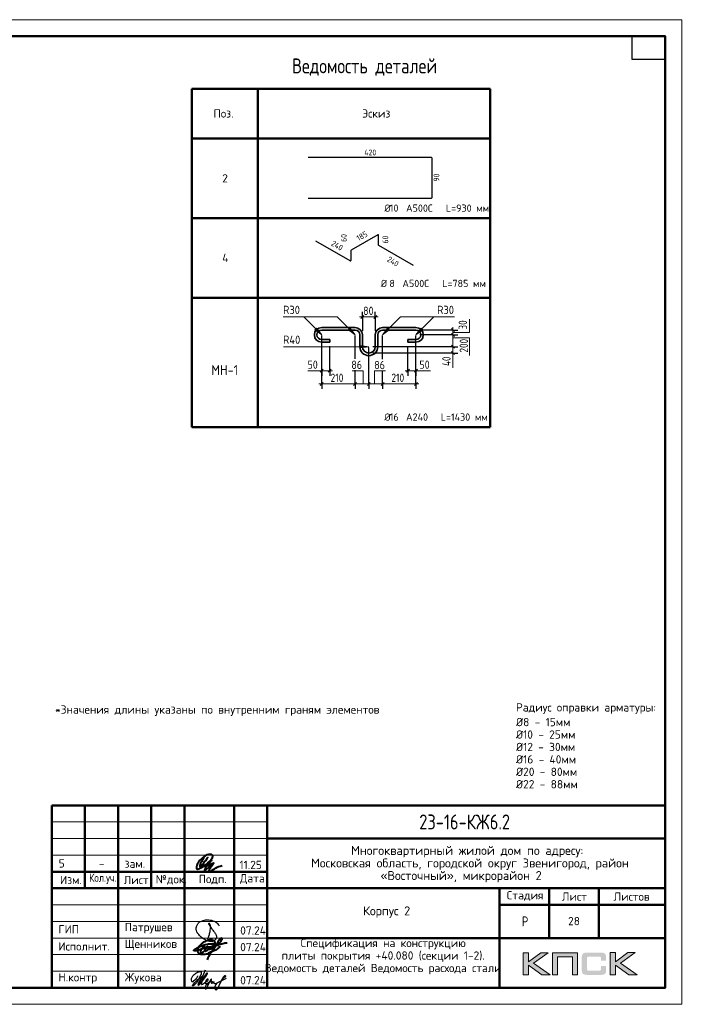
# Model space of a CAD drawing. Header units: millimetres. Extents: x 40580 to 1930067, y -240640 to 81020.
# Tile 538 of 656: x 1294848 to 1314798, y -239550 to -209850. Entities that reach past the tile are written whole.
import ezdxf

# ---------------------------------------------------------------- set-up
doc = ezdxf.new("R2010")
doc.units = ezdxf.units.MM
for name, color, linetype, lineweight in [('Standard', 7, 'Continuous', 25), ('Основная', 7, 'Continuous', 40), ('Позиционная метка номер позиции', 7, 'Continuous', 13), ('Размерная линия_ общее', 7, 'Continuous', 25)]:
    doc.layers.add(name, color=color, linetype=linetype, lineweight=lineweight)
doc.styles.add('GOST 2.304', font='isocpeur.ttf', dxfattribs={"width": 0.8})
doc.styles.add('ISOCPEUR', font='isocpeur.ttf')

# ---------------------------------------------------------------- blocks, each defined once
blk = doc.blocks.new('яяя')
at = {"lineweight": 30}
for points in [[(345424, 110432), (345425, 110410), (345424, 110397), (345417, 110379), (345406, 110350), (345390, 110319), (345357, 110275), (345310, 110221), (345265, 110176), (345198, 110110), (345161, 110077), (345133, 110066), (345116, 110066), (345102, 110075), (345090, 110091), (345082, 110115), (345074, 110146), (345066, 110182), (345064, 110206), (345067, 110234), (345077, 110278), (345095, 110320), (345114, 110361), (345134, 110395), (345159, 110428), (345195, 110469), (345228, 110506), (345284, 110560), (345331, 110595), (345379, 110625), (345435, 110648), (345486, 110670), (345532, 110686), (345573, 110696), (345605, 110698), (345621, 110695), (345635, 110687), (345648, 110671), (345656, 110649), (345659, 110625), (345659, 110583), (345656, 110553), (345647, 110523), (345635, 110489), (345387, 110033), (345349, 109985), (345311, 109948), (345247, 109889), (345209, 109858), (345192, 109844), (345180, 109837), (345157, 109833), (345150, 109835), (345140, 109842), (345135, 109856), (345138, 109881), (345148, 109892), (345183, 109930), (345267, 110024), (345343, 110105), (345455, 110213), (345617, 110343), (345775, 110456), (345811, 110526), (345838, 110607), (345890, 110740), (345902, 110771), (345698, 110295), (345672, 110226), (345626, 110132), (345572, 110032), (345518, 109953), (345481, 109918), (345497, 110001), (345567, 110147), (345655, 110301), (345760, 110442)], [(345481, 109918), (345476, 109896), (345475, 109874), (345485, 109861), (345506, 109866), (345539, 109891), (345632, 109983), (345968, 110450), (346022, 110527), (346029, 110560), (346027, 110579), (346026, 110590), (346010, 110605), (345993, 110609), (345975, 110601), (345962, 110584), (345954, 110562), (345857, 110421), (345783, 110292), (345741, 110183), (345701, 110079), (345665, 109985), (345660, 109952), (345666, 109929), (345669, 109915), (345682, 109910), (345702, 109914), (345735, 109941), (345846, 110007), (346065, 110160), (346075, 110193), (346070, 110217), (346066, 110236), (346052, 110241), (346030, 110241), (346007, 110228), (345978, 110203), (345960, 110164), (345892, 110010), (345895, 109986), (345904, 109966), (345925, 109964), (345969, 109968), (346045, 110000), (346218, 110114), (346261, 110154), (346280, 110184), (346282, 110210), (346278, 110225), (346263, 110229), (346241, 110222), (346220, 110198), (346162, 110049), (345989, 109904), (345932, 109849), (345906, 109805), (345891, 109739), (345890, 109690), (345899, 109652), (345924, 109647), (345956, 109655), (345980, 109674), (346058, 109838), (346158, 110046), (346261, 110098), (346314, 110120), (346292, 110079), (346269, 110036), (346261, 110008), (346267, 109998), (346293, 109998), (346363, 110039), (346445, 110095), (346421, 110068), (346414, 110040), (346407, 110011), (346416, 109990), (346466, 109972), (346509, 109977), (346574, 109984), (347172, 110293)], [(346586, 109971), (346543, 109917), (346509, 109873), (346489, 109825), (346475, 109767), (346472, 109710), (346478, 109675), (346485, 109641), (346501, 109621), (346517, 109602), (346542, 109589), (346568, 109592), (346605, 109620), (346680, 109731), (346736, 109842), (346865, 110115), (346962, 110290), (346969, 110318), (346979, 110360), (347013, 110403), (347056, 110434), (347091, 110450), (347109, 110450), (347121, 110434), (347115, 110405), (347072, 110355), (347012, 110307), (346924, 110222)]]:
    blk.add_lwpolyline(points, dxfattribs=at)
blk = doc.blocks.new('Из_буфера32210')
at = {"color": 7, "lineweight": 25}
blk.add_lwpolyline([(357, 84), (386, 160), (399, 213), (405, 239), (412, 268), (420, 299), (427, 339), (434, 380), (437, 414), (438, 442), (436, 466), (430, 489), (425, 504), (417, 519), (409, 531), (405, 535), (403, 536), (400, 539), (394, 541), (387, 543), (383, 542), (379, 539), (377, 534), (377, 528), (379, 523), (438, 428), (470, 382), (484, 365), (504, 341), (528, 310), (551, 280), (562, 264), (575, 247), (582, 235), (589, 220), (599, 198), (606, 184), (610, 167), (611, 155), (612, 143), (611, 127), (609, 116), (603, 96), (596, 82), (588, 69), (579, 56), (563, 43), (551, 34), (539, 25), (524, 16), (511, 10), (494, 5), (481, 3), (456, 0), (432, 1), (415, 3), (396, 6), (375, 11), (355, 19), (336, 24), (310, 31), (293, 39), (269, 53), (243, 69), (223, 80), (202, 93), (180, 109), (152, 128), (126, 152), (98, 182), (77, 211), (52, 241), (32, 266), (20, 293), (8, 329), (3, 348), (1, 373), (0, 393), (1, 417), (6, 440), (13, 454), (20, 476), (26, 497), (38, 517), (47, 529), (60, 548), (75, 563), (95, 581), (115, 593), (135, 606), (161, 618), (187, 628), (213, 638), (251, 647), (282, 653), (319, 655), (353, 655), (384, 652), (418, 648), (460, 641), (503, 628), (544, 611), (579, 594), (611, 573), (639, 545), (666, 515), (679, 496), (694, 471)], dxfattribs=at)

msp = doc.modelspace()

# ---------------------------------------------------------------- hatches: boundary and pattern name
h = msp.add_hatch(color=256)
h.paths.add_polyline_path([(1310786.7, -237992.8), (1310559.2, -237992.8), (1310187.2, -238272.9), (1310187.2, -237992.8), (1310029.5, -237992.8), (1310029.5, -238664.9), (1310187.2, -238664.9), (1310187.2, -238369.7), (1310589.6, -238664.9), (1310841.3, -238664.9), (1310340.7, -238309.5)])
h.paths.add_polyline_path([(1311069.5, -238119.4), (1311514.8, -238119.4), (1311514.8, -238664.9), (1311671.1, -238664.9), (1311671.1, -237992.8), (1311504.4, -237992.8), (1310913.2, -237992.8), (1310913.2, -238151.8), (1310913.2, -238664.9), (1311069.5, -238664.9)])
h.paths.add_polyline_path([(1312809.2, -237989.4), (1312651.6, -237989.4), (1312651.6, -238662.2), (1312809.2, -238662.2), (1312809.2, -238366.2), (1313211.7, -238662.2), (1313463.4, -238662.2), (1312962.7, -238306), (1313408.7, -237989.4), (1313181.9, -237989.4), (1312809.2, -238269.4)])
msp.add_hatch(color=256).paths.add_polyline_path([(1312520.2, -238064), (1312518.1, -238056.4), (1312515.3, -238050.2), (1312511.9, -238044), (1312508.4, -238037.8), (1312505, -238032.9), (1312500.8, -238028.1), (1312496.7, -238023.2), (1312492.5, -238019.1), (1312487, -238015.6), (1312481.5, -238011.5), (1312475.2, -238008), (1312468.3, -238005.3), (1312461.4, -238002.5), (1312453.8, -237999.7), (1312446.2, -237997.7), (1312428.2, -237994.2), (1312408.9, -237991.4), (1312387.4, -237990), (1312363.9, -237989.4), (1311962.9, -237989.4), (1311939.3, -237990), (1311918.6, -237991.4), (1311898.5, -237994.2), (1311881.3, -237997.7), (1311873, -238000.4), (1311865.4, -238002.5), (1311858.4, -238005.3), (1311852.2, -238008.7), (1311846, -238011.5), (1311839.8, -238015.6), (1311834.9, -238019.1), (1311830.1, -238023.2), (1311825.9, -238028.1), (1311822.5, -238032.9), (1311818.3, -238037.8), (1311814.9, -238044), (1311812.1, -238050.2), (1311809.3, -238057.1), (1311806.6, -238064), (1311804.5, -238071.6), (1311801.1, -238088.2), (1311798.3, -238106.2), (1311796.2, -238126.3), (1311796.2, -238148.4), (1311796.2, -238502.4), (1311796.2, -238524.6), (1311798.3, -238544.6), (1311801.1, -238563.3), (1311804.5, -238579.9), (1311806.6, -238587.5), (1311809.3, -238594.4), (1311812.1, -238601.3), (1311814.9, -238607.5), (1311818.3, -238613.1), (1311822.5, -238618.6), (1311825.9, -238623.4), (1311830.1, -238628.3), (1311834.9, -238632.4), (1311840.5, -238635.9), (1311846, -238639.3), (1311852.2, -238642.8), (1311858.4, -238646.3), (1311866, -238648.3), (1311873, -238651.1), (1311881.3, -238653.2), (1311898.5, -238657.3), (1311918.6, -238659.4), (1311940, -238661.5), (1311962.9, -238662.2), (1312363.9, -238662.2), (1312387.4, -238661.5), (1312408.9, -238660.1), (1312428.2, -238657.3), (1312445.5, -238653.9), (1312453.8, -238651.1), (1312461.4, -238649), (1312468.3, -238646.3), (1312475.2, -238642.8), (1312481.5, -238640), (1312487, -238635.9), (1312492.5, -238632.4), (1312496.7, -238628.3), (1312500.8, -238624.1), (1312505, -238618.6), (1312508.4, -238613.8), (1312511.9, -238607.5), (1312515.3, -238601.3), (1312518.1, -238595.1), (1312520.2, -238587.5), (1312522.9, -238579.9), (1312526.4, -238563.3), (1312529.2, -238545.3), (1312530.6, -238524.6), (1312531.2, -238502.4), (1312531.2, -238391.1), (1312374.3, -238391.1), (1312374.3, -238481.7), (1312374.3, -238487.9), (1312373.6, -238494.1), (1312372.2, -238499.7), (1312370.8, -238505.2), (1312368.8, -238510), (1312366.7, -238514.2), (1312363.9, -238518.3), (1312360.5, -238521.8), (1312357, -238525.2), (1312352.8, -238528), (1312348, -238530.1), (1312343.2, -238532.2), (1312338.3, -238533.5), (1312332.1, -238534.2), (1312325.9, -238534.9), (1312319.7, -238535.6), (1311996, -238535.6), (1311990.5, -238534.9), (1311985.7, -238534.2), (1311981.5, -238532.2), (1311977.4, -238530.1), (1311973.2, -238527.3), (1311969.8, -238524.6), (1311966.3, -238521.1), (1311963.5, -238516.9), (1311960.8, -238512.8), (1311958.7, -238508.6), (1311956.6, -238503.8), (1311955.2, -238499), (1311953.2, -238489.3), (1311952.5, -238479.6), (1311952.5, -238156.7), (1311952.5, -238151.2), (1311953.2, -238145.6), (1311954.6, -238140.8), (1311955.9, -238135.9), (1311957.3, -238131.8), (1311959.4, -238128.3), (1311962.2, -238124.9), (1311964.9, -238121.4), (1311968.4, -238118.7), (1311971.8, -238115.9), (1311976, -238113.8), (1311980.1, -238112.4), (1311985, -238111.1), (1311989.8, -238110.4), (1311995.4, -238109.7), (1312000.9, -238109.7), (1312319.7, -238109.7), (1312325.9, -238109.7), (1312332.1, -238110.4), (1312337.6, -238111.7), (1312342.5, -238113.1), (1312347.3, -238115.2), (1312352.2, -238117.3), (1312356.3, -238120.7), (1312359.8, -238123.5), (1312363.2, -238127.6), (1312366, -238131.8), (1312368.8, -238135.9), (1312370.8, -238140.8), (1312372.2, -238145.6), (1312373.6, -238151.2), (1312374.3, -238157.4), (1312374.3, -238163.6), (1312374.3, -238237.6), (1312531.2, -238237.6), (1312531.2, -238148.4), (1312530.6, -238126.3), (1312529.2, -238106.2), (1312526.4, -238088.2), (1312522.3, -238071.6)])
at = {"layer": 'Standard', "linetype": 'Continuous', "lineweight": 13, "transparency": 33554687}
for points in [[(1303751.4, -219203.4), (1303955, -219356.1), (1303802.3, -219152.5)], [(1304759.4, -219203.4), (1304963, -219356.1), (1304810.3, -219152.5)], [(1305941.4, -219152.5), (1305788.6, -219356.1), (1305992.3, -219203.4)], [(1306949.4, -219152.5), (1306796.6, -219356.1), (1307000.3, -219203.4)], [(1305123.8, -219752.1), (1305375.8, -219716.1), (1305123.8, -219680.1)]]:
    msp.add_hatch(color=7, dxfattribs=at).paths.add_polyline_path(points)

# ---------------------------------------------------------------- linework, layer by layer
at = {"color": 7, "linetype": 'Continuous', "lineweight": 25, "transparency": 33554687}
for p, q in [((1303544.5, -213998.9), (1307253.9, -213998.9)), ((1307271, -214016.1), (1307271, -215223.9)), ((1307253.9, -215241.1), (1303544.5, -215241.1)), ((1305645.3, -216337.1), (1304840.8, -216801.6)), ((1305668.7, -216646.4), (1305668.7, -216350.7)), ((1304809.6, -217124.3), (1303779.6, -216529.7)), ((1306722.1, -217263.5), (1305676.5, -216659.9)), ((1304833, -216815.1), (1304833, -217110.8))]:
    msp.add_line(p, q, dxfattribs=at)
at = {"lineweight": 0}
for points in [[(1310029.5, -238664.9), (1310029.5, -237992.8), (1310187.2, -237992.8), (1310187.2, -238272.9), (1310559.2, -237992.8), (1310786.7, -237992.8), (1310340.7, -238309.5), (1310841.3, -238664.9), (1310589.6, -238664.9), (1310187.2, -238369.7), (1310187.2, -238664.9), (1310029.5, -238664.9)], [(1311069.5, -238664.9), (1311069.5, -238119.4), (1311514.8, -238119.4), (1311514.8, -238664.9), (1311671.1, -238664.9), (1311671.1, -237992.8), (1311504.4, -237992.8), (1310913.2, -237992.8), (1310913.2, -238151.8), (1310913.2, -238664.9), (1311069.5, -238664.9)], [(1312651.6, -238662.2), (1312651.6, -237989.4), (1312809.2, -237989.4), (1312809.2, -238269.4), (1313181.9, -237989.4), (1313408.7, -237989.4), (1312962.7, -238306), (1313463.4, -238662.2), (1313211.7, -238662.2), (1312809.2, -238366.2), (1312809.2, -238662.2), (1312651.6, -238662.2)]]:
    msp.add_lwpolyline(points, close=True, dxfattribs=at)
at = {"color": 7, "linetype": 'Continuous', "lineweight": 25, "transparency": 33554687}
for centre, radius, start, end in [((1307253.9, -214016.1), 17.2, 0, 90), ((1307253.9, -215223.9), 17.2, 270, 0), ((1305653.1, -216350.7), 15.6, 0, 120), ((1304848.6, -216815.1), 15.6, 120, 180), ((1305684.3, -216646.4), 15.6, 180, 240), ((1304817.4, -217110.8), 15.6, 240, 0)]:
    msp.add_arc(centre, radius, start, end, dxfattribs=at)
at = {"layer": 'Standard', "color": 7, "linetype": 'Continuous', "lineweight": 50, "transparency": 33554687}
for p, q in [((1300033.5, -211935.6), (1309033.5, -211935.6)), ((1300033.5, -213435.6), (1300033.5, -211935.6)), ((1302033.5, -213435.6), (1302033.5, -211935.6)), ((1309033.5, -213435.6), (1309033.5, -211935.6)), ((1309033.5, -213435.6), (1309033.5, -211935.6)), ((1300033.5, -213435.6), (1309033.5, -213435.6)), ((1300033.5, -213435.6), (1300033.5, -215835.6)), ((1300033.5, -213435.6), (1309033.5, -213435.6)), ((1302033.5, -213435.6), (1302033.5, -215835.6)), ((1309033.5, -213435.6), (1309033.5, -215835.6)), ((1309033.5, -213435.6), (1309033.5, -215835.6)), ((1300033.5, -215835.6), (1309033.5, -215835.6)), ((1300033.5, -215835.6), (1300033.5, -218235.6)), ((1300033.5, -215835.6), (1309033.5, -215835.6)), ((1302033.5, -215835.6), (1302033.5, -218235.6)), ((1309033.5, -215835.6), (1309033.5, -218235.6)), ((1309033.5, -215835.6), (1309033.5, -218235.6)), ((1300033.5, -218235.6), (1309033.5, -218235.6)), ((1300033.5, -218235.6), (1300033.5, -220635.6)), ((1300033.5, -218235.6), (1309033.5, -218235.6)), ((1302033.5, -218235.6), (1302033.5, -220635.6)), ((1309033.5, -218235.6), (1309033.5, -220635.6)), ((1309033.5, -218235.6), (1309033.5, -220635.6)), ((1300033.5, -220635.6), (1300033.5, -222140.1)), ((1302033.5, -220635.6), (1302033.5, -222140.1)), ((1309033.5, -220635.6), (1309033.5, -222140.1)), ((1309033.5, -220635.6), (1309033.5, -222140.1)), ((1300033.5, -222140.1), (1309033.5, -222140.1)), ((1295813.7, -239049.8), (1295813.7, -233549.8)), ((1295813.7, -233549.8), (1314313.7, -233549.8)), ((1295813.7, -233549.8), (1314313.7, -233549.8)), ((1314313.7, -233549.8), (1295813.7, -233549.8)), ((1295813.7, -233549.8), (1314313.7, -233549.8)), ((1296813.7, -236049.8), (1296813.7, -233549.8)), ((1297813.7, -239049.8), (1297813.7, -233549.8)), ((1298813.7, -236049.8), (1298813.7, -233549.8)), ((1299813.7, -239049.8), (1299813.7, -233549.8)), ((1301313.7, -239049.8), (1301313.7, -233549.8)), ((1302313.7, -239049.8), (1302313.7, -233549.8)), ((1302313.7, -234549.8), (1314313.7, -234549.8)), ((1295813.7, -235549.8), (1302313.7, -235549.8)), ((1295813.7, -235549.8), (1302313.7, -235549.8)), ((1295813.7, -236049.8), (1302313.7, -236049.8)), ((1295813.7, -236049.8), (1302313.7, -236049.8)), ((1302313.7, -236049.8), (1314313.7, -236049.8)), ((1309313.7, -237549.8), (1309313.7, -236049.8)), ((1310813.7, -237549.8), (1310813.7, -236049.8)), ((1312313.7, -237549.8), (1312313.7, -236049.8)), ((1309313.7, -236549.8), (1314313.7, -236549.8)), ((1302313.7, -237549.8), (1314313.7, -237549.8)), ((1309313.7, -239049.8), (1309313.7, -237549.8)), ((1309313.7, -239049.8), (1309313.7, -237549.8))]:
    msp.add_line(p, q, dxfattribs=at)
at = {"layer": 'Standard', "color": 7, "linetype": 'Continuous', "lineweight": 35, "transparency": 33554687}
for p, q in [((1300033.5, -211935.6), (1309033.5, -211935.6)), ((1300033.5, -213435.6), (1300033.5, -211935.6)), ((1300033.5, -211935.6), (1300033.5, -215835.6)), ((1302033.5, -213435.6), (1302033.5, -211935.6)), ((1302033.5, -211935.6), (1302033.5, -215835.6)), ((1309033.5, -213435.6), (1309033.5, -211935.6)), ((1309033.5, -211935.6), (1309033.5, -215835.6)), ((1309033.5, -213435.6), (1309033.5, -211935.6)), ((1309033.5, -211935.6), (1309033.5, -215835.6)), ((1309033.5, -213435.6), (1300033.5, -213435.6)), ((1300033.5, -214335.6), (1300033.5, -218235.6)), ((1302033.5, -214335.6), (1302033.5, -218235.6)), ((1309033.5, -214335.6), (1309033.5, -218235.6)), ((1309033.5, -214335.6), (1309033.5, -218235.6)), ((1300033.5, -216735.6), (1300033.5, -220635.6)), ((1302033.5, -216735.6), (1302033.5, -220635.6)), ((1309033.5, -216735.6), (1309033.5, -220635.6)), ((1309033.5, -216735.6), (1309033.5, -220635.6)), ((1302033.5, -219135.6), (1302033.5, -222140.1)), ((1304963, -219135.3), (1303955, -219135.3)), ((1305788.6, -219135.3), (1306796.6, -219135.3)), ((1309033.5, -219135.6), (1309033.5, -222140.1)), ((1304963, -219212.1), (1303955, -219212.1)), ((1305107, -219356.1), (1305107, -219716.1)), ((1305183.8, -219356.1), (1305183.8, -219716.1)), ((1305567.8, -219356.1), (1305567.8, -219716.1)), ((1305644.6, -219356.1), (1305644.6, -219716.1)), ((1305788.6, -219212.1), (1306796.6, -219212.1)), ((1303955, -219500.1), (1304195, -219500.1)), ((1303955, -219576.9), (1304195, -219576.9)), ((1304195, -219500.1), (1304195, -219576.9)), ((1306796.6, -219500.1), (1306556.6, -219500.1)), ((1306556.6, -219500.1), (1306556.6, -219576.9)), ((1306796.6, -219576.9), (1306556.6, -219576.9))]:
    msp.add_line(p, q, dxfattribs=at)
at = {"layer": 'Standard', "color": 7, "linetype": 'Continuous', "lineweight": -3, "transparency": 33554687}
for p, q in [((1300033.5, -215835.6), (1309033.5, -215835.6)), ((1300033.5, -218235.6), (1309033.5, -218235.6))]:
    msp.add_line(p, q, dxfattribs=at)
at = {"layer": 'Standard', "color": 7, "linetype": 'Continuous', "lineweight": 13, "transparency": 33554687}
for p, q in [((1303802.3, -219152.5), (1303751.4, -219203.4)), ((1303776.8, -219177.9), (1303764.1, -219165.2)), ((1303955, -219356.1), (1303802.3, -219152.5)), ((1304810.3, -219152.5), (1304759.4, -219203.4)), ((1304784.8, -219177.9), (1304772.1, -219165.2)), ((1304963, -219356.1), (1304810.3, -219152.5)), ((1305941.4, -219152.5), (1305788.6, -219356.1)), ((1305992.3, -219203.4), (1305941.4, -219152.5)), ((1305966.8, -219177.9), (1305979.6, -219165.2)), ((1306949.4, -219152.5), (1306796.6, -219356.1)), ((1307000.3, -219203.4), (1306949.4, -219152.5)), ((1306974.8, -219177.9), (1306987.6, -219165.2)), ((1303751.4, -219203.4), (1303955, -219356.1)), ((1303955, -219356.1), (1303955, -219356.1)), ((1303955, -219356.1), (1303955, -219356.1)), ((1303955, -219356.1), (1303955, -219356.1)), ((1304759.4, -219203.4), (1304963, -219356.1)), ((1304963, -219356.1), (1304963, -219356.1)), ((1304963, -219356.1), (1304963, -219356.1)), ((1304963, -219356.1), (1304963, -219356.1)), ((1305788.6, -219356.1), (1305992.3, -219203.4)), ((1305788.6, -219356.1), (1305788.6, -219356.1)), ((1305788.6, -219356.1), (1305788.6, -219356.1)), ((1305788.6, -219356.1), (1305788.6, -219356.1)), ((1306796.6, -219356.1), (1307000.3, -219203.4)), ((1306796.6, -219356.1), (1306796.6, -219356.1)), ((1306796.6, -219356.1), (1306796.6, -219356.1)), ((1306796.6, -219356.1), (1306796.6, -219356.1)), ((1305123.8, -219716.1), (1305105.8, -219716.1)), ((1305375.8, -219716.1), (1305123.8, -219680.1)), ((1305123.8, -219680.1), (1305123.8, -219752.1)), ((1305123.8, -219752.1), (1305375.8, -219716.1)), ((1305375.8, -219716.1), (1305375.8, -219716.1)), ((1305375.8, -219716.1), (1305375.8, -219716.1)), ((1305375.8, -219716.1), (1305375.8, -219716.1)), ((1307909.5, -219908.1), (1307909.5, -220348.5)), ((1303539.8, -220440.3), (1303955, -220440.3)), ((1306796.6, -220440.3), (1307233.4, -220440.3)), ((1295813.7, -234049.8), (1302313.7, -234049.8)), ((1295813.7, -234549.8), (1302313.7, -234549.8)), ((1295813.7, -235049.8), (1302313.7, -235049.8)), ((1295813.7, -236549.8), (1302313.7, -236549.8)), ((1295813.7, -237049.8), (1302313.7, -237049.8)), ((1295813.7, -237049.8), (1302313.7, -237049.8)), ((1295813.7, -237549.8), (1302313.7, -237549.8)), ((1295813.7, -237549.8), (1302313.7, -237549.8)), ((1295813.7, -238049.8), (1302313.7, -238049.8)), ((1295813.7, -238549.8), (1302313.7, -238549.8))]:
    msp.add_line(p, q, dxfattribs=at)
at = {"layer": 'Standard', "color": 7, "linetype": 'Continuous', "lineweight": 25, "transparency": 33554687}
for p, q in [((1314313.7, -239049.8), (1314313.7, -233549.8)), ((1295813.7, -239049.8), (1314313.7, -239049.8)), ((1295813.7, -239049.8), (1314313.7, -239049.8)), ((1295813.7, -239049.8), (1314313.7, -239049.8))]:
    msp.add_line(p, q, dxfattribs=at)
at = {"layer": 'Standard', "color": 7, "linetype": 'Continuous', "lineweight": 13, "transparency": 33554687}
msp.add_lwpolyline([(1272813.7, -239549.7), (1314813.7, -239549.7), (1314813.7, -209849.7), (1272813.7, -209849.7), (1272813.7, -239549.7)], close=True, dxfattribs=at)
at = {"layer": 'Standard', "color": 7, "linetype": 'Continuous', "lineweight": 50, "transparency": 33554687}
msp.add_lwpolyline([(1274813.7, -210349.7), (1314313.7, -210349.7), (1314313.7, -239049.7), (1274813.7, -239049.7), (1274813.7, -210349.7)], close=True, dxfattribs=at)
at = {"layer": 'Standard', "color": 7, "linetype": 'Continuous', "lineweight": 25, "transparency": 33554687}
msp.add_lwpolyline([(1314313.7, -210349.7), (1314313.7, -211049.7), (1313313.7, -211049.7), (1313313.7, -210349.7), (1314313.7, -210349.7)], close=True, dxfattribs=at)
at = {"layer": 'Standard', "color": 7, "linetype": 'Continuous', "lineweight": 13, "transparency": 33554687}
for points in [[(1302790.1, -218816.6), (1303415.5, -218816.6), (1303955, -219356.1)], [(1302790.1, -218816.6), (1304423.5, -218816.6), (1304963, -219356.1)], [(1307961.6, -218816.6), (1306328.2, -218816.6), (1305788.6, -219356.1)], [(1307961.6, -218816.6), (1307336.2, -218816.6), (1306796.6, -219356.1)], [(1308407.5, -218886.2), (1308407.5, -219283.4), (1307909.5, -219283.4)], [(1308407.5, -219979.2), (1308407.5, -219446.1), (1307909.5, -219446.1)], [(1302802.1, -219716.1), (1303441.5, -219716.1), (1305375.8, -219716.1)], [(1304870.6, -220440.3), (1305205.4, -220440.3), (1305205.4, -220836.4)], [(1305881.1, -220440.3), (1305546.3, -220440.3), (1305546.3, -220836.4)]]:
    msp.add_lwpolyline(points, dxfattribs=at)
at = {"layer": 'Standard', "color": 7, "linetype": 'Continuous', "lineweight": 35, "transparency": 33554687}
for centre, radius, start, end in [((1303955, -219356.1), 220.8, 90, 270), ((1304963, -219356.1), 220.8, 0, 90), ((1305788.6, -219356.1), 220.8, 90, 180), ((1306796.6, -219356.1), 220.8, 270, 90), ((1303955, -219356.1), 144, 90, 270), ((1304963, -219356.1), 144, 0, 90), ((1305788.6, -219356.1), 144, 90, 180), ((1306796.6, -219356.1), 144, 270, 90), ((1305375.8, -219716.1), 268.8, 180, 0), ((1305375.8, -219716.1), 192, 180, 0)]:
    msp.add_arc(centre, radius, start, end, dxfattribs=at)
at = {"layer": 'Основная', "color": 7, "ltscale": 100}
msp.add_spline([(1300406.5, -235112.2), (1300337.2, -235238.6), (1300280.1, -235360.5), (1300280.1, -235388.5), (1300314.8, -235370.6), (1300412.1, -235265.5), (1300523.9, -235117.8), (1300443.4, -235221.8), (1300380.8, -235316.9), (1300388.6, -235378.4), (1300447.9, -235372.8), (1300526.2, -235306.8), (1300617.9, -235198.3), (1300669.3, -235094.3), (1300662.6, -235046.2), (1300578.3, -235030), (1300503.8, -235040.7), (1300374.1, -235125.7), (1300256.6, -235235.3), (1300199.6, -235332.6), (1300178.3, -235405.3), (1300179.5, -235452.2), (1300219.7, -235470.1), (1300288, -235446.6), (1300475.8, -235321.4), (1300630.2, -235193.9), (1300474.5, -235404.8), (1300418.9, -235502.1), (1300418.8, -235520.4), (1300452.4, -235503.7), (1300546.3, -235406.4), (1300671.6, -235291.2), (1300690.6, -235286.7), (1300672.7, -235329.2), (1300595.6, -235441), (1300548.5, -235528.3), (1300555.2, -235547.3), (1300591, -235538.3), (1300754.3, -235438.8), (1300948.9, -235360.5)], degree=3, dxfattribs=at)
at = {"layer": 'Основная'}
for points in [[(1300507, -238208.5), (1300625.5, -237977.3), (1300775.8, -237765.4), (1300867.3, -237606.8), (1300891.4, -237573.5), (1300912.9, -237551.5), (1300924.7, -237549.2), (1300931.6, -237548.3), (1300936.9, -237549.7), (1300940.8, -237552.5), (1300943, -237556.7), (1300943.8, -237559.8), (1300945.9, -237566.7), (1300945.4, -237570.2), (1300945.3, -237577.6), (1300943.8, -237581.5), (1300942.6, -237593), (1300930.1, -237619.1), (1300900.8, -237662.5), (1300852.5, -237714.7), (1300793.8, -237756.6), (1300759, -237777.5), (1300739.9, -237781.4), (1300565, -237829.9), (1300371.2, -237874.5), (1300236, -237913.3), (1300155.3, -237933.1), (1300111.2, -237935.1), (1300090.7, -237924.6), (1300102, -237915.2), (1300112.4, -237901.6), (1300129.8, -237890.2), (1300193, -237852.4), (1300282.2, -237809.3), (1300372.1, -237770.1), (1300458.3, -237742.7), (1300542.2, -237725), (1300645.9, -237721.3), (1300693.6, -237718.6)], [(1300868.4, -237796.1), (1300865.9, -237836.1), (1300847.6, -237851), (1300816, -237876.8), (1300737, -237922.6), (1300657.1, -237954.2), (1300583.9, -237989.9), (1300426.6, -238046.1), (1300333.4, -238047.2), (1300289.6, -238036.1), (1300261.3, -238018.4), (1300244.1, -238007.3), (1300228.1, -237978.4), (1300218.6, -237949.6), (1300223.6, -237896.4), (1300229.7, -237856.4), (1300255.8, -237806.5), (1300286.7, -237766.8), (1300336.2, -237719.5), (1300379.4, -237682.9), (1300439.3, -237652.9), (1300502, -237622.4), (1300565.8, -237600.2), (1300604.8, -237594.7), (1300652.8, -237598.6), (1300674.5, -237610.8), (1300698.6, -237628.9), (1300712.2, -237645.7), (1300729.4, -237668.4), (1300730.5, -237698.9), (1300728.8, -237715), (1300724.4, -237735.3), (1300717.7, -237751.1), (1300706.6, -237761.1), (1300693.9, -237761.1), (1300683.3, -237754.4), (1300684.4, -237730), (1300695, -237717.8), (1300744.2, -237734.2), (1300767.2, -237745.6), (1300819, -237764.1), (1300834.3, -237771.5), (1300844.5, -237778.2)], [(1300441, -237916.2), (1300439.9, -237834.4), (1300430.6, -237811.9), (1300409.2, -237803.4), (1300392.2, -237814.1), (1300374.4, -237829.2), (1300351.5, -237855.5), (1300329, -237879.1), (1300312.3, -237905), (1300308.6, -237926.5), (1300302, -237963.8), (1300305.3, -237978.2), (1300319.4, -238000.8), (1300340.8, -238003.4), (1300369.3, -237990.1), (1300393.3, -237959.7), (1300411.4, -237942.4), (1300435.1, -237923.1), (1300472.4, -237854.7), (1300493.1, -237821.5), (1300510.8, -237800), (1300443.9, -237908.4), (1300445.8, -237929.8), (1300450.2, -237948.6), (1300471.3, -237937.2), (1300496.1, -237924.6), (1300528.2, -237895), (1300531.2, -237889.9), (1300540.1, -237861), (1300545.2, -237846.2), (1300547.1, -237840.3), (1300543.4, -237876.6), (1300546.3, -237889.5), (1300562.6, -237888.8), (1300584.8, -237882.1), (1300604.4, -237849.2), (1300606.2, -237830.3), (1300596.6, -237881), (1300606.2, -237881.4), (1300638.8, -237869.2), (1300663.5, -237851.8), (1300666.5, -237818.1), (1300668.3, -237803.7), (1300671.3, -237834.4), (1300689.8, -237835.5), (1300707.2, -237833.3), (1300720.1, -237798.9), (1300722.7, -237790.8), (1300722.3, -237798.6), (1300717.5, -237824.1), (1300733.8, -237828.5)], [(1300771.9, -237771.6), (1300831.8, -237753.4), (1300903.1, -237731.4), (1300941.2, -237723.4), (1301010.6, -237704.9), (1301066.5, -237698.3), (1301107.2, -237699)]]:
    msp.add_spline(points, degree=3, dxfattribs=at)
at = {"layer": 'Размерная линия_ общее', "color": 7, "linetype": 'Continuous', "lineweight": 13, "transparency": 33554687}
for p, q in [((1305183.8, -218816.6), (1305093.8, -218816.6)), ((1305183.8, -218816.6), (1305567.8, -218816.6)), ((1305567.8, -218816.6), (1305657.8, -218816.6)), ((1307909.5, -219212.1), (1307909.5, -219122.1)), ((1307909.5, -219212.1), (1307909.5, -219356.1)), ((1307909.5, -219716.1), (1307909.5, -219908.1)), ((1307909.5, -219908.1), (1307909.5, -219998.1)), ((1303955, -220440.3), (1303865, -220440.3)), ((1303955, -220440.3), (1304195, -220440.3)), ((1304195, -220440.3), (1304285, -220440.3)), ((1306556.6, -220440.3), (1306466.6, -220440.3)), ((1306796.6, -220440.3), (1306886.6, -220440.3)), ((1303955, -220836.4), (1303865, -220836.4)), ((1304963, -220836.4), (1305375.8, -220836.4)), ((1305375.8, -220836.4), (1305788.6, -220836.4)), ((1305788.6, -220836.4), (1306796.6, -220836.4)), ((1306796.6, -220836.4), (1306886.6, -220836.4))]:
    msp.add_line(p, q, dxfattribs=at)
at = {"layer": 'Размерная линия_ общее', "color": 7, "linetype": 'Continuous', "lineweight": 25, "transparency": 33554687}
for p, q in [((1305138.8, -218861.6), (1305228.8, -218771.6)), ((1305522.8, -218861.6), (1305612.8, -218771.6)), ((1307864.5, -219167.1), (1307954.5, -219257.1)), ((1307864.5, -219311.1), (1307954.5, -219401.1)), ((1307864.5, -219671.1), (1307954.5, -219761.1)), ((1307864.5, -219863.1), (1307954.5, -219953.1)), ((1303910, -220485.3), (1304000, -220395.3)), ((1304150, -220485.3), (1304240, -220395.3)), ((1306601.6, -220395.3), (1306511.6, -220485.3)), ((1306841.6, -220395.3), (1306751.6, -220485.3)), ((1303910, -220881.4), (1304000, -220791.4)), ((1304918, -220881.4), (1305008, -220791.4)), ((1305330.8, -220881.4), (1305420.8, -220791.4)), ((1305743.6, -220881.4), (1305833.6, -220791.4)), ((1306751.6, -220881.4), (1306841.6, -220791.4))]:
    msp.add_line(p, q, dxfattribs=at)
at = {"layer": 'Размерная линия_ общее', "color": 253, "linetype": 'Continuous', "lineweight": -3, "true_color": 0xa0a0a0, "transparency": 33554687}
for p, q in [((1305183.8, -218816.6), (1305183.8, -218666.6)), ((1305183.8, -218816.6), (1305183.8, -218966.6)), ((1305183.8, -218816.6), (1305183.8, -219236.1)), ((1305567.8, -218816.6), (1305567.8, -218666.6)), ((1305567.8, -218816.6), (1305567.8, -218966.6)), ((1305567.8, -218816.6), (1305567.8, -219236.1)), ((1303955, -220836.4), (1303955, -219380.1)), ((1304963, -220081.3), (1304963, -219380.1)), ((1305788.6, -220088.9), (1305788.6, -219380.1)), ((1306796.6, -220836.4), (1306796.6, -219380.1)), ((1307909.5, -219212.1), (1306916.6, -219212.1)), ((1307909.5, -219356.1), (1306916.6, -219356.1)), ((1307909.5, -219212.1), (1307759.5, -219212.1)), ((1307909.5, -219356.1), (1307759.5, -219356.1)), ((1307909.5, -219212.1), (1308059.5, -219212.1)), ((1307909.5, -219356.1), (1308059.5, -219356.1)), ((1303955, -220440.3), (1303955, -219696.9)), ((1304195, -220440.3), (1304195, -219696.9)), ((1306556.6, -220440.3), (1306556.6, -219696.9)), ((1306796.6, -220440.3), (1306796.6, -219696.9)), ((1307909.5, -219716.1), (1307759.5, -219716.1)), ((1307909.5, -219716.1), (1308059.5, -219716.1)), ((1307909.5, -219908.1), (1307759.5, -219908.1)), ((1307909.5, -219908.1), (1308059.5, -219908.1)), ((1303955, -220440.3), (1303955, -220290.3)), ((1304195, -220440.3), (1304195, -220290.3)), ((1306556.6, -220440.3), (1306556.6, -220290.3)), ((1306796.6, -220440.3), (1306796.6, -220290.3)), ((1303955, -220440.3), (1303955, -220590.3)), ((1304195, -220440.3), (1304195, -220590.3)), ((1306556.6, -220440.3), (1306556.6, -220590.3)), ((1306796.6, -220440.3), (1306796.6, -220590.3)), ((1303955, -220836.4), (1303955, -220686.4)), ((1303955, -220836.4), (1303955, -220986.4)), ((1304963, -220836.4), (1304963, -220686.4)), ((1304963, -220836.4), (1304963, -220986.4)), ((1305375.8, -220836.4), (1305375.8, -220686.4)), ((1305375.8, -220836.4), (1305375.8, -220986.4)), ((1305788.6, -220836.4), (1305788.6, -220686.4)), ((1305788.6, -220836.4), (1305788.6, -220986.4)), ((1306796.6, -220836.4), (1306796.6, -220686.4)), ((1306796.6, -220836.4), (1306796.6, -220986.4))]:
    msp.add_line(p, q, dxfattribs=at)
at = {"layer": 'Размерная линия_ общее', "color": 7, "linetype": 'Continuous', "lineweight": 13, "transparency": 33554687}
for points in [[(1307909.5, -219356.1), (1307909.5, -219556.3), (1307909.5, -219556.3), (1307909.5, -219716.1)], [(1306796.6, -220440.3), (1306665.4, -220440.3), (1306665.4, -220440.3), (1306556.6, -220440.3)], [(1303955, -220836.4), (1303990, -220836.4), (1303990, -220836.4), (1304963, -220836.4)]]:
    msp.add_lwpolyline(points, dxfattribs=at)
at = {"layer": 'Размерная линия_ общее', "color": 253, "linetype": 'Continuous', "lineweight": -3, "true_color": 0xa0a0a0, "transparency": 33554687}
for points in [[(1305375.8, -220836.4), (1305375.8, -220816), (1305375.8, -220816), (1305375.8, -220468.3), (1305375.8, -220468.3), (1305375.8, -219740.1)], [(1307909.5, -219716.1), (1307389.7, -219716.1), (1307389.7, -219716.1), (1305495.8, -219716.1)], [(1307909.5, -219908.1), (1306972.7, -219908.1), (1306972.7, -219908.1), (1305495.8, -219908.1)], [(1304963, -220836.4), (1304963, -220816), (1304963, -220816), (1304963, -220588.5), (1304963, -220588.5), (1304963, -220424.5)], [(1305788.6, -220836.4), (1305788.6, -220816), (1305788.6, -220816), (1305788.6, -220432.1)]]:
    msp.add_lwpolyline(points, dxfattribs=at)

# ---------------------------------------------------------------- block references
at = {"color": 1, "ltscale": 100}
msp.add_blockref('Из_буфера32210', (1300168.8, -237656), dxfattribs=at)
at = {"color": 2, "lineweight": 60, "xscale": 0.5, "yscale": 0.5, "zscale": 0.5}
msp.add_blockref('яяя', (1127493, -293908.3), dxfattribs=at)

# ---------------------------------------------------------------- texts
at = {"color": 7, "linetype": 'Continuous', "lineweight": -3, "transparency": 33554687, "insert": (1305241.5, -213942.3), "char_height": 175, "width": 423.163, "attachment_point": 7, "style": 'GOST 2.304'}
msp.add_mtext('420', dxfattribs=at)
at = {"color": 7, "linetype": 'Continuous', "lineweight": -3, "transparency": 33554687, "char_height": 175, "attachment_point": 7, "style": 'GOST 2.304'}
for s, insert, width, rotation in [('90', (1307502.6, -214730.8), 311.273, 90), ('185', (1305068.5, -216534.8), 373.47, 30), ('240', (1304221, -216649.1), 423.153, 330), ('60', (1304706.4, -216553), 311.267, 90), ('60', (1305961, -216600.3), 311.267, 90), ('240', (1305905.3, -217129.4), 423.15, 330)]:
    msp.add_mtext(s, dxfattribs=dict(at, insert=insert, width=width, rotation=rotation))
at = {"layer": 'Standard', "color": 7, "linetype": 'Continuous', "lineweight": 50, "transparency": 33554687, "char_height": 450, "attachment_point": 7, "style": 'GOST 2.304'}
for s, insert, width in [('Спецификация\\~на\\~конструкцию\\~перекрытия\\~на\\~отм.\\~+40.080', (1276988.2, -211434.4), 14006.671), ('Ведомость\\~деталей', (1303058.9, -211539.9), 4765.912), ('23-16-КЖ6.2', (1306896.3, -234274.7), 3070.526)]:
    msp.add_mtext(s, dxfattribs=dict(at, insert=insert, width=width))
at = {"layer": 'Standard', "color": 7, "linetype": 'Continuous', "lineweight": 25, "transparency": 33554687, "style": 'ISOCPEUR'}
for s, insert, char_height, width, attachment_point in [('Поз.', (1300691.9, -212803.4), 250, 613.452, 7), ('Эскиз', (1305175.2, -212803.4), 250, 844.452, 7), ('2', (1300954.4, -214760.6), 250, 284.833, 7), ('Ø', (1305846.1, -215643.9), 220, 253.451, 7), ('10', (1306009.1, -215643.9), 220, 344.43, 7), ('А500С', (1306497.9, -215643.9), 220, 797.708, 7), ('L=930\\~мм', (1307699.2, -215643.9), 220, 1110.165, 7), ('4', (1300954.4, -217160.6), 250, 284.833, 7), ('Ø', (1305736.1, -217916.2), 220, 253.451, 7), ('8', (1305994.4, -217916.2), 220, 250.662, 7), ('А500С', (1306387.9, -217916.2), 220, 797.708, 7), ('L=785\\~мм', (1307589.2, -217916.2), 220, 1110.165, 7), ('\\W0.88;МН-1', (1300626.9, -220568.1), 300, 1001.43, 7), ('Ø', (1305845.3, -221946.4), 220, 253.451, 7), ('16', (1306008.3, -221946.4), 220, 344.43, 7), ('А240', (1306497.1, -221946.4), 220, 797.708, 7), ('L=1430\\~мм', (1307544.5, -221946.4), 220, 1266.39, 7), ('Радиус\\~оправки\\~арматуры:', (1309811.6, -230786.8), 250, 3481.549, 7), ('*Значения\\~длины\\~указаны\\~по\\~внутренним\\~граням\\~элементов', (1295914.5, -230851.1), 250, 7808.496, 7), ('Ø8\\~-\\~15мм', (1309811.6, -231161.8), 250, 1371.46, 7), ('Ø10\\~-\\~25мм', (1309811.6, -231536.8), 250, 1531.299, 7), ('Ø12\\~-\\~30мм', (1309811.6, -231911.8), 250, 1531.299, 7), ('Ø16\\~-\\~40мм', (1309811.6, -232286.8), 250, 1548.987, 7), ('Ø20\\~-\\~80мм', (1309811.6, -232661.8), 250, 1602.271, 7), ('Ø22\\~-\\~88мм', (1309811.6, -233036.8), 250, 1602.271, 7), ('Многоквартирный\\~жилой\\~дом\\~по\\~адресу:\\~', (1304838.8, -235117.7), 270, 5717.08, 7), ('5', (1296115.8, -235175), 250, 283.333, 2), ('11.25', (1301474.2, -235469.8), 250, 693.365, 7), ('Московская\\~область,\\~городской\\~округ\\~Звенигород,\\~район\\~', (1303632.9, -235495.7), 270, 8136.208, 7), ('-', (1297320.3, -235183.9), 250, 283.333, 2), ('зам.', (1298320.3, -235183.9), 250, 283.333, 2), ('«Восточный»,\\~микрорайон\\~2', (1305725.3, -235873.7), 270, 3952.828, 7), ('Изм.', (1296061.6, -235925), 250, 631.146, 7), ('\\W0.83;Кол.уч.', (1296940.7, -235925), 250, 799.955, 7), ('Лист', (1297984.6, -235925), 250, 782.227, 7), ('№док.', (1298949.2, -235942.3), 250, 853.387, 7), ('Подп.', (1300245, -235935.4), 250, 764.532, 7), ('Дата', (1301486.8, -235925), 250, 782.227, 7), ('Стадия', (1309534.3, -236425), 250, 1031.116, 7), ('Лист', (1311197.3, -236425), 250, 782.227, 7), ('Листов', (1312756.6, -236425), 250, 1066.51, 7), ('Корпус\\~2', (1305201.8, -236939.8), 270, 1362.881, 7), ('\\W0.77;Р', (1309990.7, -237199.8), 300, 262.925, 7), ('ГИП', (1296013.7, -237412.3), 250, 586.81, 7), ('Патрушев', (1298013.7, -237412.3), 250, 1386.365, 7), ('07.24', (1301496.8, -237448.5), 250, 817.621, 7), ('Исполнит.', (1296013.7, -237928), 250, 1386.365, 7), ('Щенников', (1298013.7, -237918.4), 250, 1333.081, 7), ('07.24', (1301496.8, -237948.5), 250, 817.621, 7), ('Н.контр', (1296013.7, -238928), 250, 1102.087, 7), ('Жукова', (1298013.7, -238928), 250, 1031.11, 7), ('07.24', (1301496.8, -238948.5), 250, 817.621, 7)]:
    msp.add_mtext(s, dxfattribs=dict(at, insert=insert, char_height=char_height, width=width, attachment_point=attachment_point))
at = {"layer": 'Standard', "color": 7, "linetype": 'Continuous', "lineweight": 13, "transparency": 33554687, "insert": (1311563.7, -237039.8), "char_height": 250, "width": 459.375, "attachment_point": 5, "style": 'ISOCPEUR'}
msp.add_mtext('\\A1;{\\fISOCPEUR|i0|b0;\\H250.000000;\\W1.000000;\\C7;28}\\P', dxfattribs=at)
at = {"layer": 'Standard', "color": 7, "linetype": 'Continuous', "lineweight": 25, "transparency": 33554687, "insert": (1305807.9, -237576.1), "char_height": 250, "width": 7266.875, "attachment_point": 2, "line_spacing_factor": 0.903614, "style": 'ISOCPEUR'}
msp.add_mtext('{Спецификация на конструкцию\\Pплиты покрытия +40.080 (секции 1-2).\\PВедомость деталей Ведомость расхода стали}', dxfattribs=at)
at = {"layer": 'Позиционная метка номер позиции', "color": 7, "linetype": 'Continuous', "lineweight": 25, "transparency": 33554687, "char_height": 250, "attachment_point": 7, "style": 'GOST 2.304'}
for s, insert, width in [('\\W0.92;R30', (1302788.9, -218728.6), 637.561), ('\\W0.87;80', (1305204.2, -218756.6), 484.709), ('\\W0.92;R30', (1307434.8, -218728.6), 637.57), ('\\W0.92;R40', (1302788.9, -219628.1), 662.019), ('\\W0.87;50', (1303529, -220380.3), 484.718), ('\\W0.87;86', (1304848.3, -220384.9), 484.718), ('\\W0.87;86', (1305539.8, -220392.5), 484.718), ('\\W0.87;50', (1306901, -220380.3), 484.709), ('\\W0.83;210', (1304221.4, -220776.4), 610.286), ('\\W0.83;210', (1306055, -220776.4), 610.286)]:
    msp.add_mtext(s, dxfattribs=dict(at, insert=insert, width=width))
at = {"layer": 'Позиционная метка номер позиции', "color": 7, "linetype": 'Continuous', "lineweight": 25, "transparency": 33554687, "char_height": 250, "width": 444.678, "attachment_point": 7, "rotation": 90, "style": 'GOST 2.304'}
for s, insert in [('30', (1308335, -219195.9)), ('200', (1308364.4, -219889.1)), ('40', (1307841.4, -220296.6))]:
    msp.add_mtext(s, dxfattribs=dict(at, insert=insert))

doc.saveas('drawing.dxf')
